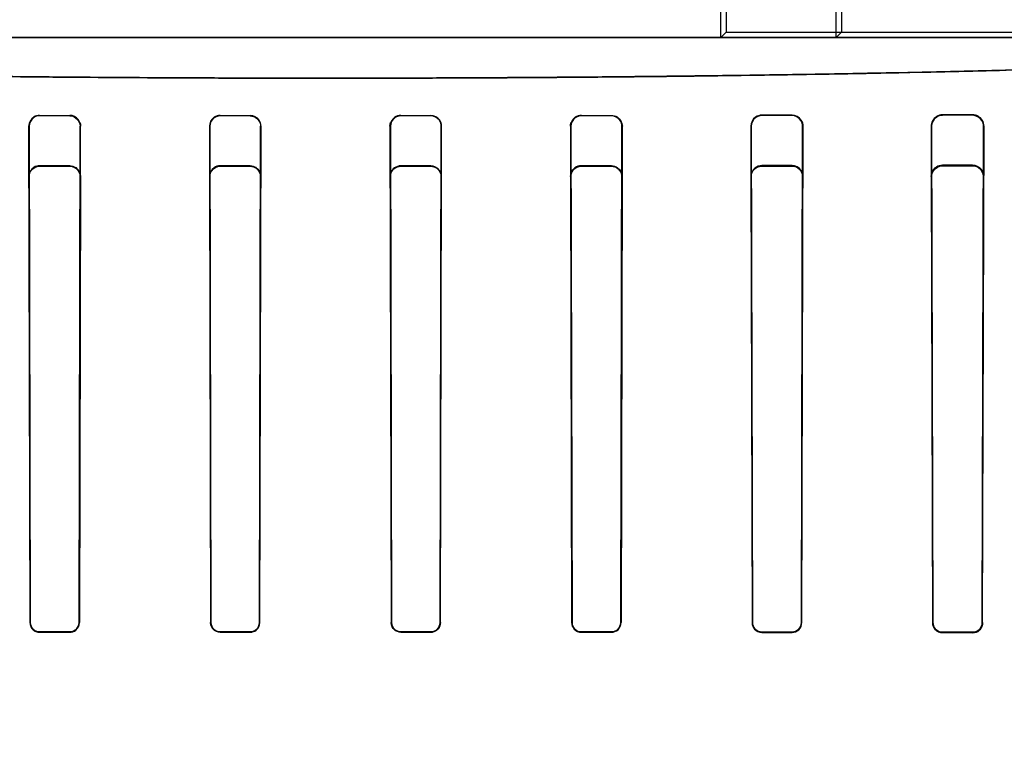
# Model space of a CAD drawing. Header units: millimetres. Extents: x 0 to 297, y 0 to 210.
# Tile 403 of 499: x 240.354 to 240.583, y 160.15 to 160.321. Entities that reach past the tile are written whole.
import ezdxf

# ---------------------------------------------------------------- set-up
doc = ezdxf.new("R2010")
doc.units = ezdxf.units.MM
doc.header["$LTSCALE"] = 16.335
doc.layers.get('0').update_dxf_attribs({"linetype": 'CONTINUOUS'})
for name, color, linetype in [('AXES_REF', 7, 'CONTINUOUS'), ('INTFCLR_1', 7, 'CONTINUOUS'), ('INTFCLR_72935', 7, 'CONTINUOUS')]:
    doc.layers.add(name, color=color, linetype=linetype)

msp = doc.modelspace()

# ---------------------------------------------------------------- linework, layer by layer
at = {"color": 7, "linetype": 'Continuous'}
for radius in [6.78708, 6.7865, 6.74304]:
    msp.add_circle((241.48891, 154.71146), radius, dxfattribs=at)
for radius, start, end in [(6.72, 278.277129, 261.722871), (6.874, 113.082692, 346.830891)]:
    msp.add_arc((241.48891, 154.71146), radius, start, end, dxfattribs=at)
at = {"layer": 'AXES_REF', "color": 9, "linetype": 'Continuous'}
msp.add_arc((241.48891, 154.71146), 6.19116, 94.411812, 85.588188, dxfattribs=at)
at = {"layer": 'INTFCLR_1', "color": 6, "linetype": 'Continuous'}
for p, q in [((240.5435, 160.31692), (240.5435, 160.33794)), ((240.54474, 160.3367), (240.54474, 160.31816)), ((240.5435, 160.31692), (240.54474, 160.31816)), ((240.54474, 160.31816), (240.68598, 160.31816)), ((240.1639, 160.31692), (240.68553, 160.31692)), ((240.35822, 160.2988), (240.36522, 160.29879)), ((240.36522, 160.29869), (240.35822, 160.29869)), ((240.40022, 160.29878), (240.40722, 160.29877)), ((240.40722, 160.29867), (240.40022, 160.29867)), ((240.44222, 160.29877), (240.44922, 160.29878)), ((240.44922, 160.29867), (240.44222, 160.29867)), ((240.48422, 160.29879), (240.49122, 160.2988)), ((240.49122, 160.29869), (240.48422, 160.29869)), ((240.53322, 160.29885), (240.52622, 160.29884)), ((240.53322, 160.29874), (240.52622, 160.29873)), ((240.57522, 160.29893), (240.56822, 160.29891)), ((240.57522, 160.29881), (240.56822, 160.29879)), ((240.35567, 160.29625), (240.35596, 160.18085)), ((240.35578, 160.29625), (240.35605, 160.18085)), ((240.36738, 160.18085), (240.36764, 160.29625)), ((240.36746, 160.18085), (240.36775, 160.29625)), ((240.3977, 160.29625), (240.39798, 160.18085)), ((240.3978, 160.29625), (240.39807, 160.18085)), ((240.40936, 160.18085), (240.40963, 160.29625)), ((240.40944, 160.18085), (240.40973, 160.29625)), ((240.4397, 160.29625), (240.43999, 160.18085)), ((240.4398, 160.29625), (240.44007, 160.18085)), ((240.45137, 160.18085), (240.45163, 160.29625)), ((240.45145, 160.18085), (240.45173, 160.29625)), ((240.48168, 160.29625), (240.48197, 160.18085)), ((240.48179, 160.29625), (240.48205, 160.18085)), ((240.49338, 160.18085), (240.49365, 160.29625)), ((240.49347, 160.18085), (240.49376, 160.29625)), ((240.52364, 160.29625), (240.52394, 160.18085)), ((240.52375, 160.29625), (240.52402, 160.18085)), ((240.53542, 160.18085), (240.5357, 160.29625)), ((240.5355, 160.18085), (240.53581, 160.29625)), ((240.56557, 160.29625), (240.56589, 160.18085)), ((240.56569, 160.29625), (240.56598, 160.18085)), ((240.57747, 160.18085), (240.57776, 160.29625)), ((240.57756, 160.18085), (240.57788, 160.29625)), ((240.35822, 160.17869), (240.36522, 160.17869)), ((240.36522, 160.17861), (240.35822, 160.17861)), ((240.40022, 160.1787), (240.40722, 160.17871)), ((240.40722, 160.17863), (240.40022, 160.17862)), ((240.44222, 160.17871), (240.44922, 160.1787)), ((240.44922, 160.17862), (240.44222, 160.17863)), ((240.48422, 160.17869), (240.49122, 160.17869)), ((240.49122, 160.17861), (240.48422, 160.17861)), ((240.52622, 160.17866), (240.53322, 160.17865)), ((240.53322, 160.17857), (240.52622, 160.17858)), ((240.56822, 160.17861), (240.57522, 160.1786)), ((240.57522, 160.17851), (240.56822, 160.17852))]:
    msp.add_line(p, q, dxfattribs=at)
at = {"layer": 'INTFCLR_1', "color": 9, "linetype": 'Continuous'}
for p, q in [((240.35822, 160.29869), (240.35822, 160.2988)), ((240.36522, 160.29879), (240.36522, 160.29869)), ((240.40022, 160.29867), (240.40022, 160.29878)), ((240.40722, 160.29877), (240.40722, 160.29867)), ((240.44222, 160.29867), (240.44222, 160.29877)), ((240.44922, 160.29878), (240.44922, 160.29867)), ((240.48422, 160.29869), (240.48422, 160.29879)), ((240.49122, 160.2988), (240.49122, 160.29869)), ((240.52622, 160.29873), (240.52622, 160.29884)), ((240.53322, 160.29885), (240.53322, 160.29874)), ((240.56822, 160.29879), (240.56822, 160.29891)), ((240.57522, 160.29893), (240.57522, 160.29881)), ((240.35567, 160.29625), (240.35578, 160.29625)), ((240.36764, 160.29625), (240.36775, 160.29625)), ((240.3977, 160.29625), (240.3978, 160.29625)), ((240.40963, 160.29625), (240.40973, 160.29625)), ((240.4397, 160.29625), (240.4398, 160.29625)), ((240.45163, 160.29625), (240.45173, 160.29625)), ((240.48168, 160.29625), (240.48179, 160.29625)), ((240.49365, 160.29625), (240.49376, 160.29625)), ((240.52364, 160.29625), (240.52375, 160.29625)), ((240.5357, 160.29625), (240.53581, 160.29625)), ((240.56557, 160.29625), (240.56569, 160.29625)), ((240.57776, 160.29625), (240.57788, 160.29625)), ((240.35605, 160.18085), (240.35596, 160.18085)), ((240.36746, 160.18085), (240.36738, 160.18085)), ((240.39807, 160.18085), (240.39798, 160.18085)), ((240.40944, 160.18085), (240.40936, 160.18085)), ((240.44007, 160.18085), (240.43999, 160.18085)), ((240.45145, 160.18085), (240.45137, 160.18085)), ((240.48205, 160.18085), (240.48197, 160.18085)), ((240.49347, 160.18085), (240.49338, 160.18085)), ((240.52402, 160.18085), (240.52394, 160.18085)), ((240.5355, 160.18085), (240.53542, 160.18085)), ((240.56598, 160.18085), (240.56589, 160.18085)), ((240.57756, 160.18085), (240.57747, 160.18085)), ((240.35822, 160.17861), (240.35822, 160.17869)), ((240.36522, 160.17869), (240.36522, 160.17861)), ((240.40022, 160.17862), (240.40022, 160.1787)), ((240.40722, 160.17871), (240.40722, 160.17863)), ((240.44222, 160.17863), (240.44222, 160.17871)), ((240.44922, 160.1787), (240.44922, 160.17862)), ((240.48422, 160.17861), (240.48422, 160.17869)), ((240.49122, 160.17869), (240.49122, 160.17861)), ((240.52622, 160.17858), (240.52622, 160.17866)), ((240.53322, 160.17865), (240.53322, 160.17857)), ((240.56822, 160.17852), (240.56822, 160.17861)), ((240.57522, 160.1786), (240.57522, 160.17851))]:
    msp.add_line(p, q, dxfattribs=at)
at = {"layer": 'INTFCLR_1', "color": 7, "linetype": 'Continuous'}
for points in [[(240.36759, 160.29713), (240.36761, 160.29707), (240.36763, 160.29701), (240.36765, 160.29694), (240.36767, 160.29688), (240.36769, 160.29681), (240.3677, 160.29674), (240.36771, 160.29666), (240.36773, 160.29659), (240.36773, 160.29651), (240.36774, 160.29643), (240.36775, 160.29634), (240.36775, 160.29625)], [(240.4397, 160.29625), (240.4397, 160.29636), (240.43971, 160.29646), (240.43972, 160.29657), (240.43974, 160.29666), (240.43975, 160.29676), (240.43977, 160.29685), (240.43979, 160.29693), (240.43982, 160.29702), (240.43985, 160.2971)], [(240.43995, 160.29708), (240.43992, 160.297), (240.4399, 160.29691), (240.43987, 160.29683), (240.43985, 160.29674), (240.43984, 160.29665), (240.43982, 160.29655), (240.43981, 160.29645), (240.43981, 160.29635), (240.4398, 160.29625)], [(240.48168, 160.29625), (240.48169, 160.29634), (240.48169, 160.29643), (240.4817, 160.29651), (240.48171, 160.29659), (240.48172, 160.29666), (240.48173, 160.29674), (240.48174, 160.29681), (240.48176, 160.29688), (240.48178, 160.29694), (240.4818, 160.29701), (240.48181, 160.29707), (240.48183, 160.29712)], [(240.48194, 160.2971), (240.48191, 160.29702), (240.48188, 160.29694), (240.48186, 160.29685), (240.48184, 160.29676), (240.48182, 160.29667), (240.48181, 160.29657), (240.4818, 160.29647), (240.48179, 160.29636), (240.48179, 160.29625)], [(240.5773, 160.17998), (240.57733, 160.18007), (240.57736, 160.18017), (240.57739, 160.18027), (240.57742, 160.18036), (240.57744, 160.18046), (240.57745, 160.18056), (240.57746, 160.18066), (240.57747, 160.18075), (240.57747, 160.18085)]]:
    msp.add_lwpolyline(points, dxfattribs=at)
at = {"layer": 'INTFCLR_1', "color": 6, "linetype": 'Continuous'}
for points, knots in [([(240.1639, 160.31692), (240.16319, 160.31632), (240.16666, 160.31502), (240.16894, 160.31476), (240.17279, 160.31412), (240.1771, 160.31366), (240.18242, 160.31314), (240.18857, 160.31266), (240.19567, 160.31217), (240.20359, 160.3117), (240.21232, 160.31125), (240.22182, 160.31081), (240.23205, 160.3104), (240.24297, 160.31), (240.25455, 160.30964), (240.26674, 160.30929), (240.27949, 160.30897), (240.29276, 160.30868), (240.3065, 160.30842), (240.32067, 160.30819), (240.3352, 160.30799), (240.35004, 160.30782), (240.36516, 160.30768), (240.38049, 160.30757), (240.39598, 160.30749), (240.41156, 160.30745), (240.42718, 160.30744), (240.44277, 160.30746), (240.45829, 160.30751), (240.47369, 160.3076), (240.48891, 160.30772), (240.5039, 160.30786), (240.51861, 160.30805), (240.53297, 160.30826), (240.54694, 160.3085), (240.56046, 160.30876), (240.5735, 160.30906), (240.58599, 160.30938), (240.5979, 160.30973), (240.6092, 160.3101), (240.61984, 160.31049), (240.62979, 160.31091), (240.639, 160.31134), (240.64746, 160.31179), (240.65512, 160.31226), (240.66196, 160.31274), (240.66786, 160.31322), (240.67273, 160.31369), (240.67655, 160.31414), (240.67936, 160.31453), (240.68155, 160.31493), (240.6833, 160.31523), (240.68627, 160.31629), (240.68553, 160.31692)], [0, 0, 0, 0, 0.005365, 0.01051, 0.017474, 0.026135, 0.035963, 0.047919, 0.061537, 0.076752, 0.09346, 0.111647, 0.13126, 0.15215, 0.174329, 0.197686, 0.222081, 0.247461, 0.273789, 0.300906, 0.328703, 0.357107, 0.386029, 0.415369, 0.445018, 0.474851, 0.504742, 0.53457, 0.564266, 0.593726, 0.622857, 0.65155, 0.679701, 0.707193, 0.733917, 0.759792, 0.784758, 0.80866, 0.831454, 0.853089, 0.873485, 0.8925, 0.910175, 0.926384, 0.941052, 0.954188, 0.965685, 0.974991, 0.982275, 0.987622, 0.991538, 0.994401, 1, 1, 1, 1]), ([(240.35822, 160.2988), (240.35774, 160.2988), (240.35643, 160.29845), (240.35567, 160.29707), (240.35567, 160.29625)], [0, 0, 0, 0, 0.365479, 1, 1, 1, 1]), ([(240.35822, 160.29869), (240.35773, 160.2987), (240.35646, 160.29832), (240.35578, 160.297), (240.35578, 160.29625)], [0, 0, 0, 0, 0.394195, 1, 1, 1, 1]), ([(240.36522, 160.29869), (240.36569, 160.29869), (240.36696, 160.29832), (240.36765, 160.29701), (240.36764, 160.29625)], [0, 0, 0, 0, 0.387323, 1, 1, 1, 1]), ([(240.40022, 160.29878), (240.39972, 160.29878), (240.39841, 160.2984), (240.3977, 160.29704), (240.3977, 160.29625)], [0, 0, 0, 0, 0.383532, 1, 1, 1, 1]), ([(240.40022, 160.29867), (240.39972, 160.29867), (240.39846, 160.29829), (240.3978, 160.29699), (240.3978, 160.29625)], [0, 0, 0, 0, 0.400117, 1, 1, 1, 1]), ([(240.40973, 160.29625), (240.40973, 160.29676), (240.40935, 160.29807), (240.40799, 160.29877), (240.40722, 160.29877)], [0, 0, 0, 0, 0.394961, 1, 1, 1, 1]), ([(240.40722, 160.29867), (240.40773, 160.29867), (240.40899, 160.29827), (240.40963, 160.29697), (240.40963, 160.29625)], [0, 0, 0, 0, 0.416172, 1, 1, 1, 1]), ([(240.45173, 160.29625), (240.45173, 160.29677), (240.45134, 160.29809), (240.44998, 160.29878), (240.44922, 160.29878)], [0, 0, 0, 0, 0.403623, 1, 1, 1, 1]), ([(240.45163, 160.29625), (240.45163, 160.29674), (240.45126, 160.298), (240.44996, 160.29867), (240.44922, 160.29867)], [0, 0, 0, 0, 0.394863, 1, 1, 1, 1]), ([(240.49122, 160.2988), (240.49167, 160.2988), (240.49299, 160.29847), (240.49376, 160.29709), (240.49376, 160.29625)], [0, 0, 0, 0, 0.353719, 1, 1, 1, 1]), ([(240.49365, 160.29625), (240.49365, 160.29675), (240.49328, 160.29802), (240.49196, 160.2987), (240.49122, 160.29869)], [0, 0, 0, 0, 0.397287, 1, 1, 1, 1]), ([(240.52622, 160.29884), (240.52571, 160.29884), (240.52437, 160.29845), (240.52364, 160.29706), (240.52364, 160.29625)], [0, 0, 0, 0, 0.387143, 1, 1, 1, 1]), ([(240.52622, 160.29873), (240.52572, 160.29873), (240.52444, 160.29835), (240.52375, 160.29702), (240.52375, 160.29625)], [0, 0, 0, 0, 0.390665, 1, 1, 1, 1]), ([(240.53581, 160.29625), (240.53581, 160.29675), (240.53544, 160.29809), (240.53404, 160.29885), (240.53322, 160.29885)], [0, 0, 0, 0, 0.375509, 1, 1, 1, 1]), ([(240.5357, 160.29625), (240.5357, 160.29673), (240.53534, 160.29802), (240.534, 160.29874), (240.53322, 160.29874)], [0, 0, 0, 0, 0.381183, 1, 1, 1, 1]), ([(240.56822, 160.29891), (240.56774, 160.29891), (240.56637, 160.29856), (240.56557, 160.29712), (240.56557, 160.29625)], [0, 0, 0, 0, 0.35343, 1, 1, 1, 1]), ([(240.56822, 160.29879), (240.56775, 160.29879), (240.56644, 160.29845), (240.56569, 160.29707), (240.56569, 160.29625)], [0, 0, 0, 0, 0.359803, 1, 1, 1, 1]), ([(240.57788, 160.29625), (240.57789, 160.29675), (240.57752, 160.29813), (240.57608, 160.29893), (240.57522, 160.29893)], [0, 0, 0, 0, 0.363745, 1, 1, 1, 1]), ([(240.57776, 160.29625), (240.57777, 160.29673), (240.57742, 160.29805), (240.57604, 160.29881), (240.57522, 160.29881)], [0, 0, 0, 0, 0.366034, 1, 1, 1, 1]), ([(240.35596, 160.18085), (240.35597, 160.1804), (240.35631, 160.17924), (240.35752, 160.17861), (240.35822, 160.17861)], [0, 0, 0, 0, 0.390371, 1, 1, 1, 1]), ([(240.35605, 160.18085), (240.35605, 160.18029), (240.35653, 160.17913), (240.35768, 160.17869), (240.35822, 160.17869)], [0, 0, 0, 0, 0.511656, 1, 1, 1, 1]), ([(240.36522, 160.17869), (240.3657, 160.17869), (240.36683, 160.17907), (240.36738, 160.18023), (240.36738, 160.18085)], [0, 0, 0, 0, 0.437814, 1, 1, 1, 1]), ([(240.36522, 160.17861), (240.36571, 160.17861), (240.36689, 160.17901), (240.36746, 160.18021), (240.36746, 160.18085)], [0, 0, 0, 0, 0.436648, 1, 1, 1, 1]), ([(240.40022, 160.17862), (240.39971, 160.17862), (240.39854, 160.17903), (240.39799, 160.18022), (240.39798, 160.18085)], [0, 0, 0, 0, 0.444794, 1, 1, 1, 1]), ([(240.39807, 160.18085), (240.39807, 160.1803), (240.39853, 160.17915), (240.39967, 160.1787), (240.40022, 160.1787)], [0, 0, 0, 0, 0.505641, 1, 1, 1, 1]), ([(240.40722, 160.17871), (240.40769, 160.17871), (240.40882, 160.17908), (240.40936, 160.18023), (240.40936, 160.18085)], [0, 0, 0, 0, 0.434401, 1, 1, 1, 1]), ([(240.40722, 160.17863), (240.40771, 160.17863), (240.40887, 160.17901), (240.40944, 160.18021), (240.40944, 160.18085)], [0, 0, 0, 0, 0.432851, 1, 1, 1, 1]), ([(240.44222, 160.17863), (240.44172, 160.17863), (240.44055, 160.17902), (240.43999, 160.18021), (240.43999, 160.18085)], [0, 0, 0, 0, 0.435627, 1, 1, 1, 1]), ([(240.44007, 160.18085), (240.44007, 160.18029), (240.44055, 160.17914), (240.44169, 160.17871), (240.44222, 160.17871)], [0, 0, 0, 0, 0.516683, 1, 1, 1, 1]), ([(240.44922, 160.1787), (240.44974, 160.1787), (240.45088, 160.17914), (240.45136, 160.18028), (240.45137, 160.18085)], [0, 0, 0, 0, 0.483413, 1, 1, 1, 1]), ([(240.45145, 160.18085), (240.45145, 160.18035), (240.45104, 160.17917), (240.44985, 160.17862), (240.44922, 160.17862)], [0, 0, 0, 0, 0.444177, 1, 1, 1, 1]), ([(240.48197, 160.18085), (240.48197, 160.18032), (240.48241, 160.17913), (240.4836, 160.17861), (240.48422, 160.17861)], [0, 0, 0, 0, 0.465851, 1, 1, 1, 1]), ([(240.48205, 160.18085), (240.48205, 160.18034), (240.48247, 160.1792), (240.48362, 160.17869), (240.48422, 160.17869)], [0, 0, 0, 0, 0.463926, 1, 1, 1, 1]), ([(240.49122, 160.17869), (240.49175, 160.17869), (240.4929, 160.17913), (240.49338, 160.18028), (240.49338, 160.18085)], [0, 0, 0, 0, 0.485159, 1, 1, 1, 1]), ([(240.49122, 160.17861), (240.49177, 160.17861), (240.49296, 160.17906), (240.49346, 160.18026), (240.49347, 160.18085)], [0, 0, 0, 0, 0.483291, 1, 1, 1, 1]), ([(240.52394, 160.18085), (240.52394, 160.18031), (240.52438, 160.17911), (240.52559, 160.17858), (240.52622, 160.17858)], [0, 0, 0, 0, 0.464633, 1, 1, 1, 1]), ([(240.52402, 160.18085), (240.52402, 160.18033), (240.52444, 160.17918), (240.52561, 160.17866), (240.52622, 160.17866)], [0, 0, 0, 0, 0.462781, 1, 1, 1, 1]), ([(240.53322, 160.17865), (240.53376, 160.17865), (240.53493, 160.1791), (240.53542, 160.18028), (240.53542, 160.18085)], [0, 0, 0, 0, 0.487268, 1, 1, 1, 1]), ([(240.53322, 160.17857), (240.53378, 160.17857), (240.53499, 160.17904), (240.5355, 160.18025), (240.5355, 160.18085)], [0, 0, 0, 0, 0.48561, 1, 1, 1, 1]), ([(240.56589, 160.18085), (240.56589, 160.1803), (240.56633, 160.17908), (240.56758, 160.17853), (240.56822, 160.17852)], [0, 0, 0, 0, 0.461477, 1, 1, 1, 1]), ([(240.56598, 160.18085), (240.56598, 160.18033), (240.5664, 160.17914), (240.5676, 160.17861), (240.56822, 160.17861)], [0, 0, 0, 0, 0.45989, 1, 1, 1, 1]), ([(240.57522, 160.17851), (240.5758, 160.17851), (240.57704, 160.179), (240.57756, 160.18024), (240.57756, 160.18085)], [0, 0, 0, 0, 0.490163, 1, 1, 1, 1])]:
    msp.add_open_spline(points, degree=3, knots=knots, dxfattribs=at)
at = {"layer": 'INTFCLR_1', "color": 7, "linetype": 'Continuous'}
for points, knots in [([(240.36775, 160.29625), (240.36775, 160.29681), (240.36731, 160.29814), (240.36595, 160.2988), (240.36522, 160.29879)], [0, 0, 0, 0, 0.434677, 1, 1, 1, 1]), ([(240.44222, 160.29877), (240.44172, 160.29878), (240.44041, 160.29839), (240.43971, 160.29703), (240.4397, 160.29625)], [0, 0, 0, 0, 0.388269, 1, 1, 1, 1]), ([(240.44222, 160.29867), (240.44173, 160.29867), (240.44047, 160.2983), (240.43981, 160.29699), (240.4398, 160.29625)], [0, 0, 0, 0, 0.396321, 1, 1, 1, 1]), ([(240.44222, 160.29867), (240.44171, 160.29867), (240.44071, 160.29835), (240.4401, 160.29751), (240.43995, 160.29708)], [0, 0, 0, 0, 0.523529, 1, 1, 1, 1]), ([(240.48422, 160.29879), (240.48372, 160.2988), (240.4824, 160.29841), (240.48169, 160.29704), (240.48168, 160.29625)], [0, 0, 0, 0, 0.386833, 1, 1, 1, 1]), ([(240.48422, 160.29869), (240.48373, 160.29869), (240.48246, 160.29831), (240.48179, 160.297), (240.48179, 160.29625)], [0, 0, 0, 0, 0.394934, 1, 1, 1, 1]), ([(240.48422, 160.29869), (240.48371, 160.29869), (240.48271, 160.29836), (240.4821, 160.29753), (240.48194, 160.2971)], [0, 0, 0, 0, 0.522669, 1, 1, 1, 1]), ([(240.57522, 160.1786), (240.57578, 160.1786), (240.57698, 160.17907), (240.57747, 160.18027), (240.57747, 160.18085)], [0, 0, 0, 0, 0.491356, 1, 1, 1, 1])]:
    msp.add_open_spline(points, degree=3, knots=knots, dxfattribs=at)
msp.add_open_spline([(240.57522, 160.1786), (240.57576, 160.1786), (240.57653, 160.17869), (240.57675, 160.1792)], degree=3, dxfattribs=at)
at = {"layer": 'INTFCLR_72935', "color": 6, "linetype": 'Continuous'}
for p, q in [((240.5167, 160.31692), (240.5167, 160.33794)), ((240.51793, 160.3367), (240.51793, 160.31816)), ((240.5167, 160.31692), (240.51793, 160.31816)), ((240.51793, 160.31816), (240.68598, 160.31816)), ((240.68553, 160.31692), (240.1639, 160.31692)), ((240.36522, 160.28708), (240.35822, 160.28708)), ((240.35822, 160.28698), (240.36522, 160.28698)), ((240.40722, 160.28706), (240.40022, 160.28706)), ((240.40022, 160.28696), (240.40722, 160.28696)), ((240.44922, 160.28706), (240.44222, 160.28706)), ((240.44222, 160.28696), (240.44922, 160.28696)), ((240.49122, 160.28708), (240.48422, 160.28708)), ((240.48422, 160.28698), (240.49122, 160.28698)), ((240.53322, 160.28713), (240.52622, 160.28712)), ((240.52622, 160.28702), (240.53322, 160.28702)), ((240.57522, 160.2872), (240.56822, 160.28719)), ((240.56822, 160.28708), (240.57522, 160.28709)), ((240.35572, 160.28458), (240.35596, 160.18085)), ((240.35605, 160.18085), (240.35582, 160.28458)), ((240.36761, 160.28458), (240.36738, 160.18085)), ((240.36771, 160.28458), (240.36746, 160.18085)), ((240.39774, 160.28458), (240.39798, 160.18085)), ((240.39807, 160.18085), (240.39784, 160.28458)), ((240.40959, 160.28458), (240.40936, 160.18085)), ((240.40944, 160.18085), (240.40969, 160.28458)), ((240.43974, 160.28458), (240.43999, 160.18085)), ((240.44007, 160.18085), (240.43984, 160.28458)), ((240.45159, 160.28458), (240.45137, 160.18085)), ((240.45145, 160.18085), (240.45169, 160.28458)), ((240.48172, 160.28458), (240.48197, 160.18085)), ((240.48205, 160.18085), (240.48182, 160.28458)), ((240.49361, 160.28458), (240.49338, 160.18085)), ((240.49372, 160.28458), (240.49347, 160.18085)), ((240.52368, 160.28458), (240.52394, 160.18085)), ((240.52402, 160.18085), (240.52379, 160.28458)), ((240.53566, 160.28458), (240.53542, 160.18085)), ((240.5355, 160.18085), (240.53576, 160.28458)), ((240.56562, 160.28458), (240.56589, 160.18085)), ((240.56598, 160.18085), (240.56573, 160.28458)), ((240.57772, 160.28458), (240.57747, 160.18085)), ((240.57756, 160.18085), (240.57784, 160.28458)), ((240.36522, 160.17869), (240.35822, 160.17869)), ((240.35822, 160.17861), (240.36522, 160.17861)), ((240.40722, 160.17871), (240.40022, 160.1787)), ((240.40022, 160.17862), (240.40722, 160.17863)), ((240.44922, 160.1787), (240.44222, 160.17871)), ((240.44222, 160.17863), (240.44922, 160.17862)), ((240.49122, 160.17869), (240.48422, 160.17869)), ((240.48422, 160.17861), (240.49122, 160.17861)), ((240.53322, 160.17865), (240.52622, 160.17866)), ((240.52622, 160.17858), (240.53322, 160.17857)), ((240.57522, 160.1786), (240.56822, 160.17861)), ((240.56822, 160.17852), (240.57522, 160.17851))]:
    msp.add_line(p, q, dxfattribs=at)
at = {"layer": 'INTFCLR_72935', "color": 9, "linetype": 'Continuous'}
for p, q in [((240.35822, 160.28708), (240.35822, 160.28698)), ((240.36522, 160.28698), (240.36522, 160.28708)), ((240.40022, 160.28706), (240.40022, 160.28696)), ((240.40722, 160.28696), (240.40722, 160.28706)), ((240.44222, 160.28706), (240.44222, 160.28696)), ((240.44922, 160.28696), (240.44922, 160.28706)), ((240.48422, 160.28708), (240.48422, 160.28698)), ((240.49122, 160.28698), (240.49122, 160.28708)), ((240.52622, 160.28712), (240.52622, 160.28702)), ((240.53322, 160.28702), (240.53322, 160.28713)), ((240.56822, 160.28719), (240.56822, 160.28708)), ((240.57522, 160.28709), (240.57522, 160.2872)), ((240.35582, 160.28458), (240.35572, 160.28458)), ((240.36771, 160.28458), (240.36761, 160.28458)), ((240.39784, 160.28458), (240.39774, 160.28458)), ((240.40969, 160.28458), (240.40959, 160.28458)), ((240.43984, 160.28458), (240.43974, 160.28458)), ((240.45169, 160.28458), (240.45159, 160.28458)), ((240.48182, 160.28458), (240.48172, 160.28458)), ((240.49372, 160.28458), (240.49361, 160.28458)), ((240.52379, 160.28458), (240.52368, 160.28458)), ((240.53576, 160.28458), (240.53566, 160.28458)), ((240.56573, 160.28458), (240.56562, 160.28458)), ((240.57784, 160.28458), (240.57772, 160.28458)), ((240.35596, 160.18085), (240.35605, 160.18085)), ((240.36738, 160.18085), (240.36746, 160.18085)), ((240.39798, 160.18085), (240.39807, 160.18085)), ((240.40936, 160.18085), (240.40944, 160.18085)), ((240.43999, 160.18085), (240.44007, 160.18085)), ((240.45137, 160.18085), (240.45145, 160.18085)), ((240.48197, 160.18085), (240.48205, 160.18085)), ((240.49338, 160.18085), (240.49347, 160.18085)), ((240.52394, 160.18085), (240.52402, 160.18085)), ((240.53542, 160.18085), (240.5355, 160.18085)), ((240.56589, 160.18085), (240.56598, 160.18085)), ((240.57747, 160.18085), (240.57756, 160.18085)), ((240.35822, 160.17869), (240.35822, 160.17861)), ((240.36522, 160.17861), (240.36522, 160.17869)), ((240.40022, 160.1787), (240.40022, 160.17862)), ((240.40722, 160.17863), (240.40722, 160.17871)), ((240.44222, 160.17871), (240.44222, 160.17863)), ((240.44922, 160.17862), (240.44922, 160.1787)), ((240.48422, 160.17869), (240.48422, 160.17861)), ((240.49122, 160.17861), (240.49122, 160.17869)), ((240.52622, 160.17866), (240.52622, 160.17858)), ((240.53322, 160.17857), (240.53322, 160.17865)), ((240.56822, 160.17861), (240.56822, 160.17852)), ((240.57522, 160.17851), (240.57522, 160.1786))]:
    msp.add_line(p, q, dxfattribs=at)
at = {"layer": 'INTFCLR_72935', "color": 7, "linetype": 'Continuous'}
for points in [[(240.40945, 160.2854), (240.40947, 160.28532), (240.4095, 160.28524), (240.40952, 160.28515), (240.40954, 160.28506), (240.40956, 160.28497), (240.40957, 160.28487), (240.40958, 160.28478), (240.40959, 160.28468), (240.40959, 160.28458)], [(240.43989, 160.28542), (240.43986, 160.28534), (240.43984, 160.28526), (240.43981, 160.28517), (240.43979, 160.28508), (240.43978, 160.28499), (240.43976, 160.28489), (240.43975, 160.28479), (240.43974, 160.28468), (240.43974, 160.28458)], [(240.43984, 160.28458), (240.43984, 160.28468), (240.43985, 160.28477), (240.43986, 160.28487), (240.43987, 160.28497), (240.43989, 160.28506), (240.43991, 160.28515), (240.43993, 160.28524), (240.43996, 160.28532), (240.43999, 160.2854)], [(240.48188, 160.28545), (240.48186, 160.28541), (240.48185, 160.28536), (240.48183, 160.28531), (240.48182, 160.28526), (240.4818, 160.28521), (240.48179, 160.28515), (240.48178, 160.2851), (240.48177, 160.28504), (240.48176, 160.28498), (240.48175, 160.28492), (240.48174, 160.28485), (240.48173, 160.28479), (240.48173, 160.28472), (240.48172, 160.28465), (240.48172, 160.28458)], [(240.48182, 160.28458), (240.48183, 160.28466), (240.48183, 160.28474), (240.48184, 160.28482), (240.48184, 160.2849), (240.48186, 160.28497), (240.48187, 160.28505), (240.48188, 160.28511), (240.4819, 160.28518), (240.48192, 160.28525), (240.48194, 160.28531), (240.48196, 160.28537), (240.48198, 160.28542)], [(240.5658, 160.28553), (240.56576, 160.28543), (240.56573, 160.28533), (240.5657, 160.28522), (240.56567, 160.28511), (240.56565, 160.285), (240.56564, 160.2849), (240.56563, 160.28479), (240.56562, 160.28468), (240.56562, 160.28458)], [(240.57747, 160.18085), (240.57747, 160.18075), (240.57746, 160.18066), (240.57745, 160.18056), (240.57744, 160.18046), (240.57742, 160.18037), (240.57739, 160.18027), (240.57737, 160.18017), (240.57733, 160.18008), (240.5773, 160.17998)], [(240.57738, 160.17995), (240.57742, 160.18004), (240.57745, 160.18014), (240.57748, 160.18024), (240.5775, 160.18034), (240.57752, 160.18045), (240.57754, 160.18055), (240.57755, 160.18065), (240.57756, 160.18075), (240.57756, 160.18085)]]:
    msp.add_lwpolyline(points, dxfattribs=at)
at = {"layer": 'INTFCLR_72935', "color": 6, "linetype": 'Continuous'}
for points, knots in [([(240.68553, 160.31692), (240.68624, 160.31632), (240.68277, 160.31502), (240.68049, 160.31476), (240.67664, 160.31412), (240.67233, 160.31366), (240.66701, 160.31314), (240.66086, 160.31266), (240.65376, 160.31217), (240.64584, 160.3117), (240.63711, 160.31125), (240.62761, 160.31081), (240.61739, 160.3104), (240.60646, 160.31), (240.59488, 160.30964), (240.58269, 160.30929), (240.56994, 160.30897), (240.55667, 160.30868), (240.54293, 160.30842), (240.52876, 160.30819), (240.51423, 160.30799), (240.49939, 160.30782), (240.48427, 160.30768), (240.46894, 160.30757), (240.45345, 160.30749), (240.43787, 160.30745), (240.42225, 160.30744), (240.40666, 160.30746), (240.39114, 160.30751), (240.37574, 160.3076), (240.36052, 160.30772), (240.34553, 160.30786), (240.33082, 160.30805), (240.31646, 160.30826), (240.30249, 160.3085), (240.28897, 160.30876), (240.27593, 160.30906), (240.26344, 160.30938), (240.25153, 160.30973), (240.24023, 160.3101), (240.22959, 160.31049), (240.21964, 160.31091), (240.21043, 160.31134), (240.20197, 160.31179), (240.19431, 160.31226), (240.18748, 160.31274), (240.18157, 160.31322), (240.1767, 160.31369), (240.17289, 160.31414), (240.17007, 160.31453), (240.16788, 160.31493), (240.16613, 160.31523), (240.16316, 160.31629), (240.1639, 160.31692)], [0, 0, 0, 0, 0.005365, 0.01051, 0.017473, 0.026135, 0.035963, 0.047919, 0.061537, 0.076752, 0.09346, 0.111647, 0.13126, 0.15215, 0.174329, 0.197685, 0.222081, 0.247461, 0.273789, 0.300906, 0.328703, 0.357107, 0.386029, 0.415369, 0.445018, 0.47485, 0.504742, 0.53457, 0.564266, 0.593726, 0.622857, 0.65155, 0.679701, 0.707193, 0.733917, 0.759792, 0.784758, 0.808659, 0.831454, 0.853088, 0.873485, 0.8925, 0.910175, 0.926384, 0.941052, 0.954187, 0.965685, 0.974991, 0.982275, 0.987622, 0.991538, 0.994401, 1, 1, 1, 1]), ([(240.35822, 160.28708), (240.35776, 160.28708), (240.35646, 160.28675), (240.35571, 160.28539), (240.35572, 160.28458)], [0, 0, 0, 0, 0.359916, 1, 1, 1, 1]), ([(240.35582, 160.28458), (240.35581, 160.28506), (240.35618, 160.28631), (240.35748, 160.28698), (240.35822, 160.28698)], [0, 0, 0, 0, 0.395901, 1, 1, 1, 1]), ([(240.36522, 160.28708), (240.3657, 160.28708), (240.367, 160.28671), (240.36771, 160.28536), (240.36771, 160.28458)], [0, 0, 0, 0, 0.3859, 1, 1, 1, 1]), ([(240.36522, 160.28698), (240.3657, 160.28698), (240.36695, 160.2866), (240.36761, 160.28531), (240.36761, 160.28458)], [0, 0, 0, 0, 0.400803, 1, 1, 1, 1]), ([(240.40022, 160.28706), (240.39972, 160.28706), (240.39842, 160.28668), (240.39774, 160.28534), (240.39774, 160.28458)], [0, 0, 0, 0, 0.39599, 1, 1, 1, 1]), ([(240.39784, 160.28458), (240.39784, 160.28505), (240.39819, 160.28629), (240.39948, 160.28696), (240.40022, 160.28696)], [0, 0, 0, 0, 0.391093, 1, 1, 1, 1]), ([(240.40722, 160.28706), (240.40767, 160.28706), (240.40895, 160.28672), (240.40969, 160.28538), (240.40969, 160.28458)], [0, 0, 0, 0, 0.360741, 1, 1, 1, 1]), ([(240.45169, 160.28458), (240.45169, 160.28508), (240.45131, 160.28637), (240.44997, 160.28706), (240.44922, 160.28706)], [0, 0, 0, 0, 0.398196, 1, 1, 1, 1]), ([(240.44922, 160.28696), (240.4497, 160.28696), (240.45095, 160.28658), (240.45159, 160.2853), (240.45159, 160.28458)], [0, 0, 0, 0, 0.403358, 1, 1, 1, 1]), ([(240.49122, 160.28708), (240.49172, 160.28708), (240.49302, 160.2867), (240.49372, 160.28535), (240.49372, 160.28458)], [0, 0, 0, 0, 0.392944, 1, 1, 1, 1]), ([(240.49122, 160.28698), (240.49177, 160.28698), (240.49304, 160.28653), (240.49362, 160.28524), (240.49361, 160.28458)], [0, 0, 0, 0, 0.456431, 1, 1, 1, 1]), ([(240.52622, 160.28712), (240.52564, 160.28712), (240.52431, 160.28666), (240.52368, 160.2853), (240.52368, 160.28458)], [0, 0, 0, 0, 0.444093, 1, 1, 1, 1]), ([(240.52379, 160.28458), (240.52379, 160.28509), (240.52419, 160.28637), (240.52549, 160.28701), (240.52622, 160.28702)], [0, 0, 0, 0, 0.417337, 1, 1, 1, 1]), ([(240.53576, 160.28458), (240.53576, 160.28505), (240.53542, 160.28637), (240.53404, 160.28713), (240.53322, 160.28713)], [0, 0, 0, 0, 0.365133, 1, 1, 1, 1]), ([(240.53322, 160.28702), (240.53368, 160.28702), (240.53495, 160.28668), (240.53566, 160.28535), (240.53566, 160.28458)], [0, 0, 0, 0, 0.373345, 1, 1, 1, 1]), ([(240.56573, 160.28458), (240.56573, 160.28504), (240.56607, 160.28633), (240.56741, 160.28708), (240.56822, 160.28708)], [0, 0, 0, 0, 0.365502, 1, 1, 1, 1]), ([(240.57784, 160.28458), (240.57784, 160.28514), (240.5774, 160.28652), (240.57599, 160.2872), (240.57522, 160.2872)], [0, 0, 0, 0, 0.420782, 1, 1, 1, 1]), ([(240.57522, 160.28709), (240.57569, 160.28709), (240.57699, 160.28673), (240.57773, 160.28538), (240.57772, 160.28458)], [0, 0, 0, 0, 0.373964, 1, 1, 1, 1]), ([(240.35596, 160.18085), (240.35597, 160.18027), (240.35646, 160.17907), (240.35765, 160.17861), (240.35822, 160.17861)], [0, 0, 0, 0, 0.507599, 1, 1, 1, 1]), ([(240.35822, 160.17869), (240.35768, 160.17869), (240.35654, 160.17912), (240.35605, 160.18028), (240.35605, 160.18085)], [0, 0, 0, 0, 0.481345, 1, 1, 1, 1]), ([(240.36738, 160.18085), (240.36738, 160.18034), (240.36696, 160.1792), (240.3658, 160.17869), (240.36522, 160.17869)], [0, 0, 0, 0, 0.466317, 1, 1, 1, 1]), ([(240.36522, 160.17861), (240.36571, 160.17861), (240.36689, 160.17901), (240.36746, 160.18021), (240.36746, 160.18085)], [0, 0, 0, 0, 0.437413, 1, 1, 1, 1]), ([(240.39798, 160.18085), (240.39799, 160.18035), (240.39839, 160.17917), (240.39958, 160.17862), (240.40022, 160.17862)], [0, 0, 0, 0, 0.444178, 1, 1, 1, 1]), ([(240.40022, 160.1787), (240.39969, 160.1787), (240.39855, 160.17914), (240.39807, 160.18028), (240.39807, 160.18085)], [0, 0, 0, 0, 0.483413, 1, 1, 1, 1]), ([(240.40936, 160.18085), (240.40936, 160.18028), (240.40888, 160.17914), (240.40774, 160.17871), (240.40722, 160.17871)], [0, 0, 0, 0, 0.520642, 1, 1, 1, 1]), ([(240.40722, 160.17863), (240.40771, 160.17863), (240.40888, 160.17902), (240.40944, 160.18021), (240.40944, 160.18085)], [0, 0, 0, 0, 0.435627, 1, 1, 1, 1]), ([(240.44222, 160.17863), (240.44172, 160.17863), (240.44056, 160.17901), (240.43999, 160.18021), (240.43999, 160.18085)], [0, 0, 0, 0, 0.432851, 1, 1, 1, 1]), ([(240.44222, 160.17871), (240.44174, 160.17871), (240.44061, 160.17909), (240.44007, 160.18024), (240.44007, 160.18085)], [0, 0, 0, 0, 0.437533, 1, 1, 1, 1]), ([(240.45137, 160.18085), (240.45136, 160.1803), (240.4509, 160.17915), (240.44976, 160.1787), (240.44922, 160.1787)], [0, 0, 0, 0, 0.505641, 1, 1, 1, 1]), ([(240.44922, 160.17862), (240.44972, 160.17862), (240.45089, 160.17903), (240.45145, 160.18022), (240.45145, 160.18085)], [0, 0, 0, 0, 0.444794, 1, 1, 1, 1]), ([(240.48197, 160.18085), (240.48197, 160.18032), (240.48241, 160.17913), (240.48361, 160.17861), (240.48422, 160.17861)], [0, 0, 0, 0, 0.467465, 1, 1, 1, 1]), ([(240.48422, 160.17869), (240.48373, 160.17869), (240.4826, 160.17908), (240.48205, 160.18023), (240.48205, 160.18085)], [0, 0, 0, 0, 0.438857, 1, 1, 1, 1]), ([(240.49338, 160.18085), (240.49338, 160.18029), (240.49291, 160.17914), (240.49176, 160.17869), (240.49122, 160.17869)], [0, 0, 0, 0, 0.505909, 1, 1, 1, 1]), ([(240.49122, 160.17861), (240.49177, 160.17861), (240.49296, 160.17906), (240.49346, 160.18025), (240.49347, 160.18085)], [0, 0, 0, 0, 0.479549, 1, 1, 1, 1]), ([(240.52394, 160.18085), (240.52394, 160.18031), (240.52438, 160.17911), (240.5256, 160.17858), (240.52622, 160.17858)], [0, 0, 0, 0, 0.467059, 1, 1, 1, 1]), ([(240.52622, 160.17866), (240.52572, 160.17866), (240.52457, 160.17906), (240.52402, 160.18023), (240.52402, 160.18085)], [0, 0, 0, 0, 0.445287, 1, 1, 1, 1]), ([(240.53542, 160.18085), (240.53542, 160.18029), (240.53495, 160.17913), (240.53378, 160.17865), (240.53322, 160.17865)], [0, 0, 0, 0, 0.495845, 1, 1, 1, 1]), ([(240.53322, 160.17857), (240.53377, 160.17857), (240.53499, 160.17903), (240.5355, 160.18025), (240.5355, 160.18085)], [0, 0, 0, 0, 0.480348, 1, 1, 1, 1]), ([(240.56589, 160.18085), (240.56589, 160.1803), (240.56634, 160.17907), (240.56758, 160.17853), (240.56822, 160.17852)], [0, 0, 0, 0, 0.464267, 1, 1, 1, 1]), ([(240.56822, 160.17861), (240.5677, 160.17861), (240.56652, 160.17903), (240.56598, 160.18023), (240.56598, 160.18085)], [0, 0, 0, 0, 0.453863, 1, 1, 1, 1])]:
    msp.add_open_spline(points, degree=3, knots=knots, dxfattribs=at)
at = {"layer": 'INTFCLR_72935', "color": 7, "linetype": 'Continuous'}
for points, knots in [([(240.40722, 160.28696), (240.4077, 160.28696), (240.40894, 160.28658), (240.40959, 160.2853), (240.40959, 160.28458)], [0, 0, 0, 0, 0.402072, 1, 1, 1, 1]), ([(240.43974, 160.28458), (240.43974, 160.28507), (240.44011, 160.28635), (240.44144, 160.28706), (240.44222, 160.28706)], [0, 0, 0, 0, 0.388074, 1, 1, 1, 1]), ([(240.43984, 160.28458), (240.43984, 160.28504), (240.44018, 160.28627), (240.44147, 160.28696), (240.44222, 160.28696)], [0, 0, 0, 0, 0.380584, 1, 1, 1, 1]), ([(240.44222, 160.28706), (240.4417, 160.28706), (240.44067, 160.28673), (240.44005, 160.28587), (240.43989, 160.28542)], [0, 0, 0, 0, 0.522103, 1, 1, 1, 1]), ([(240.43999, 160.2854), (240.44014, 160.28583), (240.44074, 160.28664), (240.44172, 160.28696), (240.44222, 160.28696)], [0, 0, 0, 0, 0.478119, 1, 1, 1, 1]), ([(240.48172, 160.28458), (240.48172, 160.28512), (240.48214, 160.28642), (240.48348, 160.28709), (240.48422, 160.28708)], [0, 0, 0, 0, 0.424999, 1, 1, 1, 1]), ([(240.48182, 160.28458), (240.48182, 160.28509), (240.48222, 160.28634), (240.48351, 160.28699), (240.48422, 160.28698)], [0, 0, 0, 0, 0.417894, 1, 1, 1, 1]), ([(240.48422, 160.28708), (240.4837, 160.28708), (240.48267, 160.28675), (240.48204, 160.28589), (240.48188, 160.28545)], [0, 0, 0, 0, 0.521377, 1, 1, 1, 1]), ([(240.48198, 160.28542), (240.48213, 160.28585), (240.48274, 160.28666), (240.48372, 160.28698), (240.48422, 160.28698)], [0, 0, 0, 0, 0.476328, 1, 1, 1, 1]), ([(240.56562, 160.28458), (240.56561, 160.28513), (240.56604, 160.28649), (240.56744, 160.2872), (240.56822, 160.28719)], [0, 0, 0, 0, 0.414019, 1, 1, 1, 1]), ([(240.56822, 160.28719), (240.56773, 160.28719), (240.56668, 160.28689), (240.56599, 160.28603), (240.5658, 160.28553)], [0, 0, 0, 0, 0.479489, 1, 1, 1, 1]), ([(240.57747, 160.18085), (240.57747, 160.18028), (240.57699, 160.17908), (240.57579, 160.1786), (240.57522, 160.1786)], [0, 0, 0, 0, 0.499079, 1, 1, 1, 1]), ([(240.57756, 160.18085), (240.57756, 160.18025), (240.57706, 160.17901), (240.57581, 160.17851), (240.57522, 160.17851)], [0, 0, 0, 0, 0.498935, 1, 1, 1, 1])]:
    msp.add_open_spline(points, degree=3, knots=knots, dxfattribs=at)
for points in [[(240.40722, 160.28696), (240.40772, 160.28696), (240.40847, 160.28695), (240.40865, 160.28648)], [(240.57522, 160.17851), (240.57578, 160.17851), (240.57658, 160.17861), (240.5768, 160.17913)], [(240.5773, 160.17998), (240.57707, 160.17945), (240.57665, 160.17877), (240.57607, 160.17877)]]:
    msp.add_open_spline(points, degree=3, dxfattribs=at)

doc.saveas('drawing.dxf')
